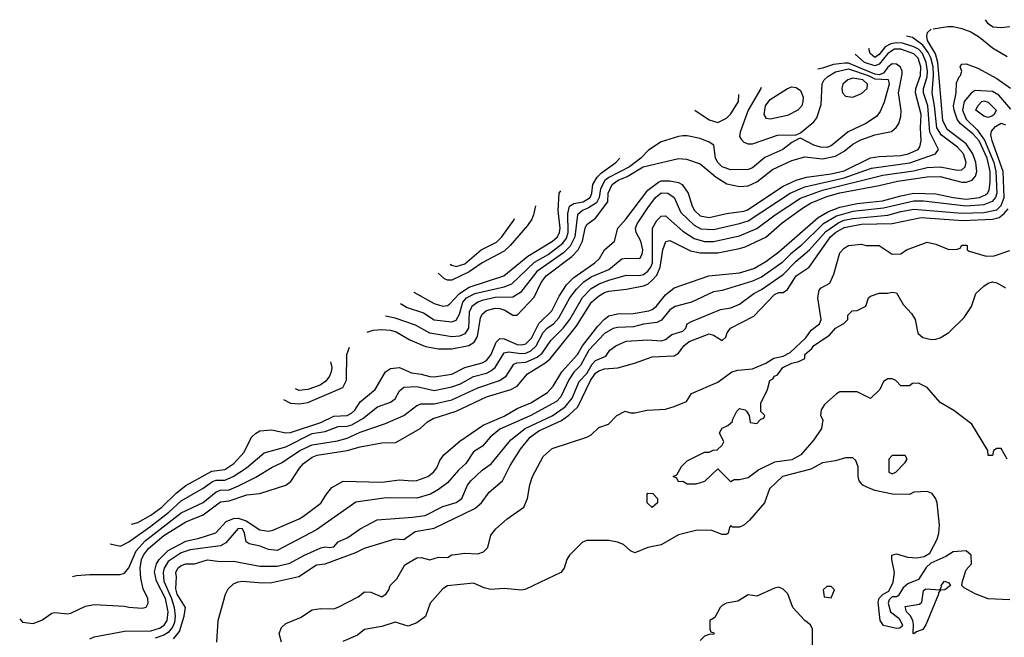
# Model space of a CAD drawing. Header units: inches. Extents: x 1793402 to 1900366, y 320852 to 470679.
# Tile 458 of 604: x 1844109 to 1848624, y 462433 to 465266. Entities that reach past the tile are written whole.
import ezdxf

# ---------------------------------------------------------------- set-up
doc = ezdxf.new("R2010")
doc.units = ezdxf.units.IN
doc.header["$MEASUREMENT"] = 0
doc.layers.add('B8446', color=7, linetype='Continuous')

msp = doc.modelspace()

# ---------------------------------------------------------------- linework, layer by layer
at = {"layer": 'B8446', "color": 4}
for points, elevation in [([(1848298.5, 465223.8), (1848365.1, 465234.9), (1848390, 465234.4), (1848430, 465225.7), (1848470, 465210.3), (1848510, 465185.7), (1848570, 465135.8), (1848637.3, 465097.3)], 324), ([(1848536.8, 465265.6), (1848546.8, 465250), (1848573, 465233), (1848610, 465230.4), (1848650, 465234.3)], 328), ([(1844108.7, 462518.2), (1844122, 462502), (1844170, 462496), (1844210, 462511), (1844256.5, 462543.5), (1844270, 462546.8), (1844330, 462540.7), (1844343.5, 462543.5), (1844410, 462574.9), (1844450, 462583.8), (1844590, 462576.3), (1844610, 462570.7), (1844670, 462566), (1844689.4, 462570.6), (1844698.4, 462590), (1844696.9, 462610), (1844675.1, 462655.1), (1844663.6, 462703.6), (1844661.2, 462750), (1844667.8, 462790), (1844676.1, 462810), (1844699.4, 462840.6), (1844770, 462899.7), (1844870, 462962.7), (1844950, 462994.3), (1845030, 463054), (1845070, 463058.3), (1845150, 463085.7), (1845210, 463092.7), (1845330, 463130.6), (1845352.9, 463147.1), (1845391.2, 463208.8), (1845409.6, 463230), (1845450, 463259.5), (1845472.5, 463267.5), (1845610.9, 463289.1), (1845670, 463307), (1845770, 463324.4), (1845833.4, 463326.6), (1845945.2, 463390), (1845979.3, 463420.7), (1846004.2, 463435.8), (1846110, 463470.3), (1846250, 463535.3), (1846361.2, 463570), (1846390, 463585.3), (1846438.2, 463641.8), (1846516.9, 463690), (1846541.1, 463710), (1846661.5, 463858.5), (1846730.7, 463969.3), (1846762.5, 463997.5), (1846790, 464014.3), (1846810, 464020.2), (1846891.1, 464028.9), (1846970, 464044.6), (1846990, 464053.1), (1847010, 464070.3), (1847030, 464094.4), (1847046.6, 464130), (1847058.9, 464210), (1847072.1, 464247.9), (1847090, 464253.4), (1847185.1, 464205.1), (1847230, 464195.6), (1847310, 464196.5), (1847410, 464215.6), (1847436.5, 464223.5), (1847530, 464267.6), (1847605.8, 464334.2), (1847698.5, 464401.5), (1847735.8, 464424.2), (1847810, 464454.5), (1847870, 464471.8), (1848050, 464505.2), (1848134.5, 464525.5), (1848270, 464545.2), (1848330, 464546), (1848430, 464520.2), (1848450, 464520.8), (1848476.2, 464530), (1848492.2, 464547.8), (1848497.8, 464570), (1848494.2, 464610), (1848480.3, 464650), (1848450, 464695.6), (1848361.8, 464761.8), (1848342.8, 464802.8), (1848319.2, 465070), (1848308.3, 465108.3), (1848271.8, 465170), (1848268.4, 465190), (1848272.6, 465207.4), (1848288.8, 465221.4)], 324), ([(1844350.4, 462711), (1844370, 462716), (1844430, 462721), (1844570, 462720.7), (1844590, 462726.8), (1844610, 462750.8), (1844643.1, 462830), (1844684.1, 462875.9), (1844850, 463003.1), (1844950, 463051.8), (1845010, 463100.3), (1845030, 463107.4), (1845070, 463109), (1845111.8, 463128.2), (1845192.3, 463167.7), (1845266.7, 463213.3), (1845310, 463232.4), (1845394, 463290), (1845450, 463316), (1845566, 463334), (1845610, 463346), (1845670, 463373.4), (1845786.2, 463413.8), (1845869.7, 463450.3), (1845930, 463495.5), (1845950, 463503.8), (1846010, 463504.2), (1846090, 463522.6), (1846210, 463577.4), (1846308.6, 463611.4), (1846339.5, 463630), (1846374.5, 463685.5), (1846388.6, 463691.4), (1846430, 463694.7), (1846482.2, 463717.8), (1846504.1, 463735.9), (1846545.3, 463794.7), (1846600.4, 463850), (1846631.1, 463890), (1846689.1, 463990.9), (1846730, 464033.1), (1846765.8, 464054.2), (1846810, 464071.3), (1846890, 464094), (1846950, 464091.7), (1846970, 464097.4), (1846990, 464112), (1847003.5, 464130), (1847010.8, 464150), (1847011.5, 464310), (1847030, 464344.9), (1847050, 464364.9), (1847070, 464365.5), (1847150, 464295.8), (1847201.8, 464261.8), (1847250, 464248.9), (1847290, 464248.9), (1847410, 464273.7), (1847490, 464307.2), (1847573.6, 464370), (1847690, 464447.7), (1847790, 464484.1), (1848067.2, 464552.8), (1848207.3, 464572.7), (1848270, 464586.9), (1848330, 464590.2), (1848410, 464575.8), (1848430, 464577.1), (1848444.5, 464590), (1848449.6, 464610), (1848436.4, 464650), (1848410, 464680.5), (1848336.2, 464736.2), (1848315.5, 464770), (1848304.7, 464870), (1848292.8, 464930), (1848300.2, 465010), (1848297.6, 465050), (1848287.2, 465090), (1848275.1, 465115.1), (1848250, 465148.9), (1848203.3, 465183.3), (1848176.3, 465190.8)], 328), ([(1844523.3, 462862.2), (1844571, 462851), (1844610, 462870.4), (1844710, 462943.2), (1844793.2, 463006.8), (1844850, 463058.3), (1844950, 463116.5), (1844992.7, 463147.3), (1845010, 463153.6), (1845050, 463153.6), (1845087.3, 463170), (1845149.6, 463210), (1845230, 463279.3), (1845330, 463306.3), (1845450, 463366.9), (1845510, 463376.5), (1845570, 463398.9), (1845610, 463400.8), (1845632.3, 463407.7), (1845683.1, 463436.9), (1845749.2, 463490), (1845810, 463510.6), (1845830, 463527.3), (1845850, 463562.8), (1845870, 463580.5), (1845930, 463582.6), (1846010, 463564.6), (1846090, 463581.1), (1846130, 463596), (1846190, 463628.8), (1846250, 463644.6), (1846270, 463654.9), (1846289.8, 463670.2), (1846330, 463737), (1846350, 463742.7), (1846410, 463734.2), (1846430, 463736.2), (1846453.3, 463746.7), (1846478, 463770), (1846510, 463830.4), (1846528, 463850), (1846556.3, 463870), (1846581.2, 463898.8), (1846631.2, 463990), (1846662, 464030), (1846696.4, 464063.6), (1846730, 464085.5), (1846810, 464119.5), (1846870, 464168.2), (1846890, 464172.4), (1846952.3, 464170), (1846962.9, 464190), (1846966, 464210), (1846957.4, 464250), (1846936.2, 464290), (1846933.6, 464310), (1846940.5, 464330), (1846990, 464403), (1847024.2, 464450), (1847050, 464471.7), (1847081, 464470), (1847110, 464450.4), (1847141.2, 464381.2), (1847202.5, 464322.5), (1847233.1, 464306.9), (1847290, 464303.1), (1847410, 464330.3), (1847450, 464343.6), (1847642.9, 464470), (1847710, 464499.7), (1847890, 464540.6), (1848015.2, 464584.8), (1848191.4, 464608.6), (1848309, 464650), (1848322.7, 464670), (1848282.4, 464750), (1848273.8, 464870), (1848253.6, 464930), (1848253.5, 464950), (1848270, 465004), (1848272, 465030), (1848266.4, 465070), (1848249.8, 465110), (1848230, 465129.8), (1848210, 465141.4), (1848157.9, 465157.9), (1848130, 465159.9), (1848104.4, 465155.6), (1848078.3, 465141.7), (1848050, 465106), (1848030, 465092.7), (1848009.6, 465110), (1848003.5, 465133.6)], 332), ([(1844621, 462951.1), (1844650, 462959.5), (1844710, 462992.9), (1844760.5, 463030), (1844825.8, 463094.2), (1844870.7, 463129.3), (1844990, 463194.9), (1845050, 463203.1), (1845090.7, 463229.3), (1845138.4, 463281.6), (1845171.8, 463350), (1845190, 463368.2), (1845210, 463379.3), (1845264.1, 463384.1), (1845330, 463370.4), (1845350, 463372), (1845490, 463418.3), (1845550, 463446.7), (1845610, 463450.3), (1845630, 463460.3), (1845645.6, 463474.4), (1845670, 463512.4), (1845739.5, 463570), (1845786, 463650), (1845810, 463665.5), (1845850, 463670.3), (1845905.5, 463645.5), (1845950, 463640.3), (1845990, 463628.7), (1846010, 463627), (1846090, 463640.3), (1846150, 463670.3), (1846229, 463691), (1846250, 463701.7), (1846270.6, 463729.4), (1846293.4, 463786.6), (1846310, 463803.8), (1846330, 463802), (1846390, 463775.5), (1846410, 463773.6), (1846430, 463779), (1846455.9, 463804.1), (1846490, 463872.4), (1846549.8, 463930.2), (1846582.3, 463997.7), (1846616.3, 464050), (1846650, 464083.1), (1846747, 464150), (1846767, 464170), (1846790, 464210.6), (1846836, 464250), (1846851.6, 464310), (1846888, 464350), (1846990, 464483.7), (1847038.9, 464521.1), (1847050, 464526), (1847090, 464527.2), (1847130, 464519.5), (1847147.3, 464510), (1847173.7, 464470), (1847192.2, 464410), (1847203.1, 464390), (1847230, 464365.7), (1847270, 464358.9), (1847350, 464377.4), (1847430, 464386.9), (1847446.6, 464393.4), (1847610, 464501.5), (1847670, 464530.2), (1847716.3, 464543.7), (1847830, 464558.5), (1847890, 464572.9), (1848010, 464631.5), (1848050, 464638.5), (1848150, 464642), (1848184, 464650), (1848229.5, 464670), (1848237, 464683), (1848242.6, 464710), (1848239.3, 464770), (1848243.5, 464830), (1848217.1, 464930), (1848218.5, 464950), (1848239.8, 465010), (1848241, 465050), (1848229.9, 465089.9), (1848210, 465108.9), (1848150, 465130.6), (1848120.5, 465130), (1848090, 465110.7), (1848050, 465061.8), (1848030, 465054), (1847983.1, 465070), (1847940.3, 465107.9)], 336), ([(1844430, 462425.3), (1844450, 462434.9), (1844590, 462460.2), (1844710, 462462.6), (1844750, 462474.7), (1844771.8, 462488.2), (1844785.3, 462510), (1844789.8, 462550), (1844776.8, 462610), (1844736.8, 462690), (1844727.7, 462732.3), (1844735.8, 462770), (1844747.7, 462790), (1844789.3, 462830.7), (1844870, 462873.4), (1844932.5, 462887.5), (1845007.6, 462912.4), (1845056.3, 462963.7), (1845090, 462978), (1845110, 462978.5), (1845147.3, 462967.3), (1845210, 462926.4), (1845250, 462919.1), (1845270, 462924), (1845390, 462975.5), (1845410, 462988), (1845490, 463047.7), (1845515.1, 463090), (1845540.1, 463119.9), (1845591.8, 463148.2), (1845770, 463144.9), (1845850, 463154.9), (1845910, 463150.4), (1845930, 463152.7), (1845981.2, 463170), (1846006.6, 463190), (1846022, 463210), (1846036.1, 463243.9), (1846054.5, 463270), (1846127, 463333), (1846234.3, 463405.7), (1846330, 463446.3), (1846390, 463482.6), (1846452.5, 463507.5), (1846530, 463555.3), (1846555.4, 463584.6), (1846594.3, 463650), (1846666.2, 463730), (1846689.9, 463770.1), (1846760, 463860), (1846790, 463892.4), (1846810, 463907), (1846850, 463916.9), (1846922, 463918), (1846994, 463930), (1847010, 463935.8), (1847027.3, 463950), (1847070, 464003.8), (1847110, 464035.5), (1847268.7, 464090), (1847410, 464104), (1847475.7, 464124.3), (1847530, 464156.5), (1847590, 464200.3), (1847770, 464358), (1847815.3, 464384.7), (1847870, 464405), (1847950, 464422.7), (1848065.5, 464434.5), (1848150, 464458.4), (1848210, 464469.3), (1848310, 464466.4), (1848390, 464449.3), (1848450, 464442.2), (1848510, 464449.3), (1848537.4, 464462.6), (1848548, 464472), (1848554.2, 464485.8), (1848558.9, 464521.1), (1848558.9, 464570), (1848544.9, 464630), (1848508.3, 464710), (1848480.9, 464740.9), (1848422.4, 464790), (1848407.9, 464810), (1848393.6, 464850), (1848391.7, 464870), (1848403.5, 464930), (1848404.6, 464975.4), (1848416.6, 465003.4), (1848424, 465010), (1848429, 465030), (1848422, 465050), (1848430, 465062), (1848450, 465062.8), (1848503, 465043), (1848590, 464995.3), (1848652.2, 464952.2)], 316), ([(1845701.7, 463832.2), (1845730, 463841.1), (1845770, 463844.2), (1845810, 463841.1), (1845834.5, 463834.5), (1845897.7, 463797.7), (1845970, 463767), (1846030, 463755.3), (1846090, 463756.5), (1846168.7, 463771.3), (1846193.7, 463786.3), (1846207.7, 463812.3), (1846221.4, 463898.6), (1846230, 463914.9), (1846250, 463931.8), (1846290, 463943.1), (1846310, 463941.1), (1846333.7, 463933.7), (1846370, 463910.5), (1846390, 463910.6), (1846467.5, 463992.5), (1846500.3, 464059.7), (1846523, 464090), (1846640.6, 464179.4), (1846669.7, 464210), (1846689.8, 464250), (1846702.3, 464310), (1846710, 464325.5), (1846750, 464355.8), (1846806.6, 464430), (1846807.4, 464470), (1846825.4, 464510), (1846854, 464530), (1846894.1, 464545.9), (1846968.7, 464591.3), (1847130, 464628.5), (1847166.4, 464626.4), (1847230, 464604), (1847302.9, 464542.9), (1847352.3, 464512.3), (1847410, 464500.4), (1847450, 464503.1), (1847490, 464522.6), (1847561, 464579), (1847650, 464620.3), (1847710, 464636), (1847790, 464627.1), (1847850, 464640.2), (1847890, 464663.1), (1847930, 464694.9), (1847966.1, 464713.9), (1848030, 464737.4), (1848106.9, 464753.1), (1848128.5, 464771.5), (1848140.5, 464790), (1848150, 464822), (1848151.1, 464848.9), (1848138.7, 464930), (1848156.4, 465016.4), (1848155.8, 465030), (1848147.6, 465047.6), (1848130, 465061.7), (1848110, 465062.8), (1848090, 465047.7), (1848070, 465020.6), (1848050, 465013.1), (1848030, 465015.2), (1847910, 465065.9), (1847893.3, 465066.7), (1847840.4, 465059.5), (1847790, 465043.1), (1847769.5, 465038.6)], 344), ([(1847508.9, 464954.1), (1847507.6, 464950), (1847449.8, 464850.2), (1847412.3, 464750), (1847409.4, 464730), (1847417.5, 464717.5), (1847430, 464704), (1847450, 464696), (1847470, 464696), (1847584.7, 464735.3), (1847670, 464738), (1847690, 464746), (1847750, 464797.2), (1847764.1, 464815.9), (1847784.1, 464875.9), (1847788.8, 464971.2), (1847798, 464990), (1847814.8, 465005.2), (1847850, 465026), (1847910, 465040.2), (1848000.4, 465010), (1848030, 464994.8), (1848091.1, 464991.1), (1848095.8, 464970), (1848073.4, 464886.6), (1848054.8, 464845.2), (1848038, 464822), (1847989.2, 464790), (1847908.3, 464751.7), (1847830, 464686.7), (1847810, 464679.5), (1847780.6, 464680.6), (1847751, 464690), (1847690, 464722), (1847680.4, 464719.6), (1847650, 464702.8), (1847609, 464670), (1847525.8, 464634.2), (1847470, 464585.5), (1847450, 464579.1), (1847370, 464577.4), (1847330.6, 464590), (1847310.4, 464610), (1847300.3, 464630), (1847292.7, 464690), (1847270, 464704.4), (1847230, 464720.4), (1847170, 464732.7), (1847150, 464732.7), (1847130, 464730.4), (1847050, 464705.5), (1846993.1, 464666.9), (1846957, 464630), (1846904.7, 464590), (1846810, 464541.1), (1846792.4, 464527.6), (1846772.3, 464490), (1846765.8, 464450), (1846754, 464426), (1846717.9, 464402.1), (1846689.5, 464390), (1846667.1, 464370), (1846654.6, 464270), (1846633, 464227), (1846603.3, 464196.7), (1846480.5, 464110), (1846405.7, 464014.3), (1846370, 463993.4), (1846290, 463991.3), (1846230, 463978), (1846209.6, 463970), (1846183, 463950), (1846170, 463924.7), (1846166.6, 463850), (1846150, 463824.9), (1846125.9, 463814.1), (1846090, 463810.3), (1845990, 463827.2), (1845923.8, 463863.8), (1845830, 463897), (1845786.8, 463905.8)], 348), ([(1848654.7, 464854.7), (1848599, 464919), (1848570, 464936.9), (1848490, 464941.3), (1848472, 464928), (1848440.5, 464890), (1848431.9, 464850), (1848448.7, 464810), (1848500.2, 464760.2), (1848533.6, 464713.6), (1848575.5, 464610), (1848584.7, 464570), (1848589.8, 464470.2), (1848583.9, 464450), (1848569, 464431), (1848530, 464415.9), (1848450, 464410.2), (1848253.7, 464433.7), (1848210, 464433.8), (1848070, 464401.5), (1847930, 464386), (1847854.9, 464365.1), (1847791.8, 464328.2), (1847692.8, 464230), (1847643.5, 464190), (1847604.2, 464150), (1847510, 464084.6), (1847470, 464066.3), (1847330, 464023.8), (1847290, 464017.1), (1847189.7, 463970.3), (1847114, 463950), (1847090, 463934.9), (1847052.1, 463887.9), (1847030, 463877), (1846970, 463868.7), (1846923.3, 463856.7), (1846850, 463854), (1846830, 463848.5), (1846790, 463825.7), (1846719.2, 463750), (1846680.3, 463679.7), (1846650, 463648.5), (1846626.8, 463613.2), (1846590, 463535.5), (1846570, 463514), (1846450, 463449), (1846310, 463386.7), (1846267, 463350), (1846231.1, 463308.9), (1846190, 463284), (1846155.1, 463230), (1846120.5, 463199.5), (1846070, 463142), (1846029.7, 463110.3), (1845993.2, 463090), (1845930, 463070.4), (1845790, 463072.2), (1845650, 463053), (1845470, 462925.5), (1845290, 462830.4), (1845250, 462834.9), (1845211.3, 462850), (1845160.7, 462860.7), (1845146.8, 462870), (1845139.3, 462910), (1845130.4, 462930), (1845110, 462932.2), (1845053.6, 462866.4), (1845030, 462852.2), (1844890, 462833.8), (1844850, 462820.2), (1844790, 462781.1), (1844771.1, 462750), (1844766.4, 462730), (1844769.8, 462690), (1844804.3, 462610), (1844817, 462570), (1844821.8, 462530), (1844818.7, 462501.3), (1844810, 462478.7), (1844790, 462454.9), (1844770, 462442.6), (1844730, 462429.3)], 312), ([(1847204.3, 464851.3), (1847270, 464806.8), (1847310, 464794.8), (1847350, 464814), (1847370, 464833.4), (1847405.1, 464890), (1847406.5, 464922)], 352), ([(1844813.9, 462426.1), (1844840.9, 462459.1), (1844863.5, 462530), (1844869.5, 462569.5), (1844831.3, 462630), (1844824.4, 462655.6), (1844827.8, 462710), (1844824.7, 462730), (1844834.5, 462750), (1844850, 462762.4), (1844870, 462770.3), (1844910, 462770.4), (1844970, 462788.5), (1845030, 462780.4), (1845090, 462782.4), (1845210, 462759.5), (1845290, 462759.5), (1845347.9, 462772.1), (1845412.3, 462807.7), (1845490, 462842.4), (1845510, 462848), (1845530, 462844.9), (1845550, 462847.7), (1845568.7, 462870), (1845614, 462890), (1845669.6, 462930.4), (1845747.7, 462972.3), (1845910, 462983.7), (1845968.1, 462991.9), (1846050, 463032.7), (1846110, 463050.6), (1846136, 463070), (1846162.9, 463130), (1846178, 463150), (1846230, 463199.1), (1846271.4, 463228.6), (1846361.5, 463338.6), (1846426.6, 463390), (1846551.3, 463448.7), (1846609.7, 463490), (1846641.7, 463530), (1846674.5, 463605.5), (1846710, 463643.1), (1846734.4, 463685.6), (1846750, 463702.4), (1846797.2, 463722.8), (1846815.3, 463750), (1846842, 463770), (1846890, 463790.4), (1846990, 463797.1), (1847050, 463792.7), (1847070, 463798), (1847099.1, 463820.9), (1847150, 463836.3), (1847163.7, 463850), (1847169.6, 463870.4), (1847190, 463882), (1847323, 463937), (1847370, 463944.4), (1847410, 463960.5), (1847475.1, 464010), (1847510, 464028.8), (1847610, 464096.5), (1847670, 464157.4), (1847730.5, 464209.5), (1847805.4, 464294.6), (1847864.9, 464335.1), (1847890, 464345.5), (1847930, 464354), (1848090, 464369.3), (1848150, 464386.5), (1848210, 464396.9), (1848430, 464378.2), (1848530, 464381), (1848590, 464393.8), (1848610, 464414), (1848623.5, 464450), (1848619.1, 464570), (1848567.8, 464710), (1848562, 464738), (1848565.6, 464754.4), (1848583.6, 464776.4), (1848609.3, 464790.7), (1848630, 464784)], 308), ([(1845855.5, 463964), (1845885.4, 463945.4), (1845960.5, 463920.5), (1846010, 463888.5), (1846090, 463880.4), (1846110, 463888), (1846125.5, 463914.5), (1846140.4, 463970), (1846157.6, 463990), (1846196, 464010), (1846330, 464039.6), (1846365.7, 464054.3), (1846470, 464154), (1846531.7, 464188.3), (1846599.6, 464240.4), (1846616, 464264), (1846623.7, 464290), (1846623.1, 464376.9), (1846629.8, 464410.2), (1846650, 464423.1), (1846692.3, 464430), (1846725.6, 464450), (1846733.3, 464470), (1846737.4, 464510), (1846757, 464543), (1846776.5, 464563.5), (1846842, 464610), (1846861.2, 464630.5)], 352), ([(1845916.7, 464015.7), (1846010, 463964.4), (1846050, 463952.2), (1846070, 463954.4), (1846079.5, 463960.5), (1846126.2, 464010), (1846170, 464039.3), (1846328.8, 464091.2), (1846439.4, 464180.6), (1846551.6, 464250), (1846575.1, 464270), (1846584.4, 464290), (1846587.3, 464310), (1846577.7, 464390), (1846583, 464470), (1846590.9, 464480.6)], 356), ([(1845012.3, 462410), (1845019.3, 462510), (1845052.7, 462630), (1845064.8, 462655.2), (1845090, 462677.3), (1845110, 462687.3), (1845130, 462690.6), (1845222.3, 462682.3), (1845264.7, 462684.7), (1845388.2, 462711.8), (1845470, 462764.9), (1845510, 462770.3), (1845650, 462822.4), (1845690, 462842), (1845830, 462884.4), (1845870, 462882), (1845922.3, 462917.7), (1846010, 462934), (1846196.2, 463023.8), (1846227, 463050), (1846262, 463098), (1846322.9, 463150), (1846358.7, 463221.3), (1846404.8, 463295.2), (1846449.2, 463350.8), (1846490, 463379.1), (1846592.8, 463427.2), (1846627.7, 463452.3), (1846668.3, 463490), (1846726.6, 463610), (1846750, 463643.6), (1846764.4, 463655.6), (1846790, 463664.2), (1846851.6, 463668.4), (1846928.7, 463690), (1847010, 463719.5), (1847110, 463723.8), (1847130, 463736.3), (1847155.1, 463770), (1847179.3, 463790), (1847270, 463824.4), (1847290, 463819.1), (1847330, 463793.4), (1847346.6, 463810), (1847352.7, 463830), (1847369, 463850), (1847474.9, 463905.1), (1847570, 464004.4), (1847590, 464014), (1847610, 464014.9), (1847630, 464027.3), (1847670, 464090.4), (1847729.7, 464130.3), (1847827.6, 464270), (1847850, 464290.2), (1847890, 464312), (1847970, 464327), (1848109.8, 464330.2), (1848242.4, 464357.6), (1848434.7, 464345.3), (1848570, 464350.2), (1848601.3, 464358.7), (1848624.1, 464375.9), (1848641.9, 464398.1)], 304), ([(1846474, 464411.5), (1846465.6, 464370), (1846457, 464350), (1846438.2, 464321.8), (1846358, 464230), (1846330, 464204.6), (1846230, 464150.3), (1846170, 464109.3), (1846090, 464070.3), (1846070, 464070.3), (1846057.1, 464077.1), (1846028.5, 464102.4)], 364), ([(1846082.6, 464143.8), (1846090, 464139.3), (1846110, 464134), (1846150, 464145.7), (1846224.5, 464210), (1846294.7, 464245.3), (1846320.5, 464270), (1846374.3, 464345.7), (1846377.8, 464353.1)], 368), ([(1845308.7, 462410), (1845299, 462450), (1845310, 462478), (1845330, 462496), (1845396.5, 462523.5), (1845450, 462558), (1845490, 462564.9), (1845550, 462564), (1845570, 462570.7), (1845661.1, 462618.9), (1845690, 462642), (1845719.3, 462639.3), (1845770, 462618), (1845790, 462632), (1845802, 462650), (1845808, 462670), (1845838.9, 462701.1), (1845874.3, 462765.7), (1845930, 462797.1), (1845950, 462799.3), (1845990, 462788), (1846030, 462800.5), (1846070, 462798.8), (1846090, 462810.7), (1846106.8, 462813.2), (1846150, 462819.1), (1846210, 462815.8), (1846235.8, 462824.2), (1846255.4, 462844.6), (1846270, 462901), (1846292, 462930), (1846343.6, 462976.4), (1846420.5, 463030), (1846437.7, 463070), (1846447.9, 463132.1), (1846460.5, 463170), (1846510, 463262.8), (1846550, 463298), (1846708.9, 463351.1), (1846730, 463362), (1846764.7, 463395.3), (1846808.9, 463411.1), (1846848, 463450), (1846886, 463470), (1846910, 463462), (1846930, 463462), (1846986, 463474), (1847070, 463478.8), (1847110, 463490.8), (1847166, 463514), (1847190, 463550.8), (1847310, 463602.8), (1847375.3, 463650), (1847401.7, 463658.3), (1847470, 463664.2), (1847530, 463690.3), (1847566.8, 463713.2), (1847610, 463722.2), (1847641.5, 463738.5), (1847713.4, 463806.6), (1847738.4, 463841.6), (1847776.3, 463870), (1847783.6, 463890), (1847769.7, 463989.7), (1847774.5, 464025.5), (1847784.1, 464035.9), (1847823.5, 464056.5), (1847841.7, 464098.3), (1847870, 464195.5), (1847890, 464218.4), (1847910, 464230.2), (1847970, 464236.3), (1847990.6, 464230.6), (1848050, 464230.5), (1848110, 464190.8), (1848150, 464191), (1848175.3, 464210), (1848270, 464244.7), (1848310, 464236), (1848370, 464211.3), (1848407.3, 464212.7), (1848422, 464218), (1848430, 464232), (1848450, 464232), (1848454, 464230), (1848454, 464210), (1848463.6, 464203.6), (1848541.7, 464181.7), (1848577.1, 464182.9), (1848650, 464207.7)], 296), ([(1848638, 463250), (1848610, 463298), (1848590, 463298), (1848574, 463290), (1848570, 463266), (1848550, 463266), (1848548, 463290), (1848475.3, 463410), (1848392.5, 463472.5), (1848329.3, 463509.3), (1848270, 463578), (1848230, 463598), (1848203.6, 463596.4), (1848190, 463586), (1848150, 463586), (1848126, 463610), (1848110, 463618), (1848090, 463618), (1848070, 463606), (1848054, 463570), (1848010, 463528.7), (1847950, 463558), (1847870, 463558), (1847854, 463550), (1847799.6, 463500.4), (1847783.6, 463476.4), (1847782, 463450), (1847792, 463430), (1847786, 463390), (1847750, 463339), (1847690.8, 463270), (1847650, 463247), (1847570, 463236), (1847499.1, 463200.9), (1847450, 463164), (1847410, 463155.3), (1847384.7, 463155.3), (1847370, 463146), (1847310, 463206), (1847250, 463148), (1847210, 463135.3), (1847170, 463135.3), (1847150, 463148), (1847130, 463146), (1847122, 463162), (1847106, 463170), (1847122, 463178), (1847143.1, 463216.9), (1847170, 463242), (1847250, 463282), (1847270, 463282), (1847288.4, 463291.6), (1847307.3, 463292.7), (1847330, 463314), (1847338, 463330), (1847318, 463370), (1847330, 463392), (1847356.4, 463403.6), (1847378, 463422), (1847378, 463430), (1847398, 463470), (1847410, 463482), (1847436, 463476), (1847442, 463470), (1847454, 463450), (1847458, 463418), (1847490, 463414), (1847507.3, 463432.7), (1847522, 463438), (1847526, 463450), (1847508, 463468), (1847507.3, 463507.3), (1847538, 463570), (1847548.7, 463610), (1847562, 463618), (1847570, 463631), (1847584, 463636), (1847609, 463670), (1847650, 463690.4), (1847682, 463698), (1847708.7, 463711.3), (1847709.2, 463730), (1847742, 463758), (1847750, 463770.7), (1847822, 463818), (1847850, 463851.3), (1847888.4, 463871.6), (1847906, 463890), (1847906, 463910), (1847926, 463930), (1847950, 463932), (1847988.4, 463951.6), (1848002, 463990), (1848010, 463998), (1848050, 464010.8), (1848089.1, 464010.9), (1848110, 464016), (1848130, 464012), (1848159.9, 463959.9), (1848198, 463918), (1848214.8, 463890), (1848228, 463828), (1848250, 463807.7), (1848290, 463799.1), (1848310, 463800.7), (1848330, 463806.8), (1848370, 463831), (1848440.2, 463899.8), (1848474, 463950), (1848493.2, 464010), (1848530, 464044), (1848550, 464057.3), (1848570, 464062.8), (1848590, 464058.8), (1848630, 464036)], 292), ([(1845319.1, 463523.6), (1845350, 463506.7), (1845390, 463504.2), (1845430, 463510.3), (1845590, 463578), (1845607.1, 463612.9), (1845609.6, 463730), (1845621.1, 463762.8)], 344), ([(1845534.4, 463695.9), (1845539.6, 463670), (1845537.6, 463650), (1845529.6, 463630), (1845512.9, 463607.1), (1845486, 463590), (1845430, 463568.9), (1845390, 463564.6), (1845374, 463571.9)], 348), ([(1848650, 462604.2), (1848550, 462609.7), (1848490, 462631.6), (1848440.1, 462660.1), (1848428.7, 462670), (1848432.7, 462690), (1848450, 462742), (1848474, 462770), (1848472, 462810), (1848450, 462828.7), (1848390, 462825.2), (1848356.1, 462803.9), (1848287.5, 462772.5), (1848266.6, 462753.4), (1848230, 462697.2), (1848182, 462678), (1848160.7, 462659.3), (1848136.9, 462623.1), (1848130, 462618), (1848110, 462618), (1848096, 462604), (1848091.1, 462588.9), (1848102.8, 462550), (1848139.8, 462519.8), (1848158, 462490), (1848156, 462484), (1848145.4, 462474.6), (1848130, 462473.2), (1848070, 462487), (1848055.1, 462510), (1848045.6, 462594.4), (1848050, 462612), (1848068, 462630), (1848095.3, 462644.7), (1848114.6, 462685.4), (1848121.2, 462730), (1848108, 462790), (1848108, 462810), (1848130, 462816), (1848179.8, 462799.8), (1848222.5, 462797.5), (1848256.6, 462803.4), (1848282, 462818), (1848316.6, 462883.4), (1848324.5, 462910), (1848326.8, 462946.8), (1848316, 463050), (1848310, 463068), (1848292.9, 463092.9), (1848270, 463102), (1848210, 463098), (1848190, 463088), (1848111.1, 463088.9), (1848030, 463106), (1847990, 463122.7), (1847975.3, 463130), (1847959, 463150), (1847954, 463170), (1847954, 463214), (1847943.1, 463243.1), (1847930, 463255.3), (1847896.4, 463256.4), (1847850, 463242), (1847790, 463233.2), (1847736.4, 463203.6), (1847607.3, 463170), (1847546.9, 463113.1), (1847524, 463050), (1847456.3, 462970), (1847430, 462946.6), (1847410, 462938), (1847378, 462938), (1847370, 462946), (1847363.6, 462936.4), (1847358, 462910), (1847350, 462904), (1847330, 462903.7), (1847282.4, 462922.4), (1847215.8, 462924.2), (1847130, 462902.4), (1847050, 462857.4), (1846990, 462844.7), (1846930, 462820.9), (1846910, 462829.2), (1846878, 462858), (1846850, 462869.3), (1846810, 462876), (1846710, 462877.2), (1846690, 462869), (1846630, 462809.2), (1846618, 462790), (1846606, 462750), (1846590.6, 462730), (1846430, 462654), (1846409.3, 462649.3), (1846330, 462656), (1846270, 462652), (1846238.9, 462658.9), (1846190, 462681.2), (1846070.9, 462669.1), (1846050, 462655.3), (1845991, 462590), (1845970, 462528.7), (1845930, 462499), (1845890, 462484), (1845830, 462502), (1845770, 462482), (1845690, 462468), (1845657.3, 462442.7), (1845590, 462414)], 296), ([(1847743.9, 462343.9), (1847745.2, 462470), (1847735.3, 462490), (1847709, 462510), (1847654, 462570), (1847631.9, 462631.9), (1847610, 462654), (1847590, 462662), (1847570, 462658), (1847490, 462622), (1847450, 462628), (1847402, 462598), (1847350, 462589), (1847330, 462579), (1847321, 462570), (1847296.9, 462523.1), (1847274, 462510), (1847274, 462470), (1847278, 462458), (1847292.7, 462452.7), (1847292.7, 462447.3), (1847270, 462446), (1847250, 462438), (1847230, 462418)], 304)]:
    msp.add_lwpolyline(points, dxfattribs=dict(at, elevation=elevation))
for points, elevation in [([(1847930, 464997.4), (1847906.8, 464990), (1847884, 464970), (1847878.8, 464950), (1847882.8, 464930), (1847895.3, 464915.3), (1847930, 464910.8), (1847970, 464927.3), (1847996, 464950), (1847997, 464970), (1847975.1, 464990)], 352), ([(1847550, 464809.6), (1847532.9, 464812.9), (1847522.7, 464830), (1847529.6, 464870), (1847550, 464899.1), (1847630, 464950.6), (1847650, 464957.3), (1847670, 464954.8), (1847690, 464941), (1847702, 464910), (1847700.5, 464890), (1847694.9, 464870), (1847677.3, 464850), (1847630, 464825.6)], 344), ([(1848550, 464817.2), (1848530, 464822.7), (1848494, 464850), (1848502.7, 464870), (1848521.2, 464890), (1848530, 464893.7), (1848550, 464886.8), (1848586.8, 464850), (1848578, 464830), (1848570, 464825.2)], 308), ([(1848170, 463266), (1848110, 463266), (1848094, 463250), (1848094, 463190), (1848110, 463182), (1848126, 463190), (1848170, 463234), (1848178, 463250)], 296), ([(1847010, 463028), (1846986, 463050), (1846986, 463090), (1846990, 463094), (1847012.7, 463092.7), (1847034, 463070), (1847034, 463050)], 292), ([(1847830, 462666), (1847810, 462666), (1847794, 462650), (1847798, 462618), (1847830, 462614), (1847846, 462650)], 304), ([(1848210, 462448), (1848206, 462450), (1848208, 462492), (1848204, 462510), (1848192.7, 462532.7), (1848175.3, 462550), (1848170, 462574), (1848236, 462584), (1848245.6, 462594.4), (1848252.9, 462647.1), (1848264.5, 462655.5), (1848328.9, 462651.1), (1848336.4, 462663.6), (1848335.3, 462670), (1848350, 462690.8), (1848370, 462682), (1848378, 462670), (1848351.3, 462650), (1848330.9, 462649.1), (1848322, 462638), (1848322.8, 462630), (1848264.7, 462490), (1848250, 462469.2), (1848222, 462458)], 296)]:
    msp.add_lwpolyline(points, close=True, dxfattribs=dict(at, elevation=elevation))

doc.saveas('drawing.dxf')
